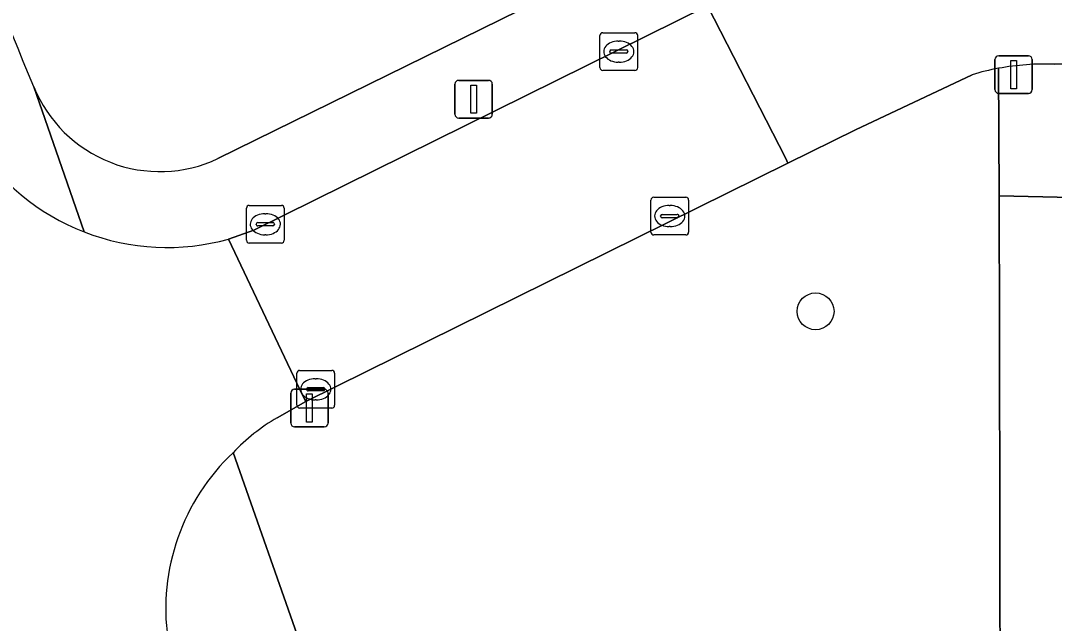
# Model space of a CAD drawing. Extents: x 160455 to 162082, y 388339 to 389736.
# Drawn here: x 160861.12 to 160888.53, y 388607.82 to 388623.81 of the extents above; entities that cross this region are included whole.
import ezdxf

# ---------------------------------------------------------------- set-up
doc = ezdxf.new("R2010")
doc.units = 0
for name, color, linetype in [('IMGEO_Afsluitpaal', 7, 'Continuous'), ('IMGEO_Boom', 7, 'Continuous'), ('IMGEO_Groenvoorziening', 7, 'Continuous'), ('IMGEO_Kolk', 7, 'Continuous'), ('IMGEO_Lichtmast', 7, 'Continuous'), ('IMGEO_Rijbaan_lokaal_open', 7, 'Continuous'), ('IMGEO_Voetpad_open', 7, 'Continuous')]:
    doc.layers.add(name, color=color, linetype=linetype)

msp = doc.modelspace()

# ---------------------------------------------------------------- linework, layer by layer
at = {"layer": 'IMGEO_Afsluitpaal'}
for p, q in [((160868.28, 388613.13), (160868.28, 388613.93)), ((160868.28, 388613.93), (160868.28, 388613.13)), ((160868.38, 388614.03), (160869.17, 388614.03)), ((160869.17, 388614.03), (160868.38, 388614.03)), ((160869.27, 388613.93), (160869.27, 388613.13)), ((160869.27, 388613.13), (160869.27, 388613.93)), ((160869.17, 388613.03), (160868.38, 388613.03)), ((160868.38, 388613.03), (160869.17, 388613.03))]:
    msp.add_line(p, q, dxfattribs=at)
msp.add_lwpolyline([(160868.7, 388613.905), (160868.85, 388613.905), (160868.85, 388613.155), (160868.7, 388613.155), (160868.7, 388613.905)], dxfattribs=at)
for centre, start, end in [((160868.38, 388613.93), 90, 180), ((160868.38, 388613.93), 90, 180), ((160869.17, 388613.93), 0, 90), ((160869.17, 388613.93), 360, 90), ((160868.38, 388613.13), 180, 270), ((160868.38, 388613.13), 180, 270), ((160869.17, 388613.13), 270, 0), ((160869.17, 388613.13), 270, 0)]:
    msp.add_arc(centre, 0.1, start, end, dxfattribs=at)
at = {"layer": 'IMGEO_Boom'}
msp.add_circle((160882.199, 388616.098), 0.489, dxfattribs=at)
at = {"layer": 'IMGEO_Groenvoorziening'}
for points in [[(160866.349, 388620.152), (160879.343, 388626.548)], [(160886.352, 388622.377), (160883.259, 388620.916), (160881.468, 388620.03), (160868.685, 388613.704), (160867.924, 388613.276)], [(160887.078, 388615.554), (160887.065, 388619.167), (160887.053, 388622.546)], [(160884.845, 388547.466), (160887.189, 388547.484), (160887.078, 388615.554)], [(160866.752, 388612.348), (160868.566, 388607.191), (160868.998, 388607.347)]]:
    msp.add_lwpolyline(points, dxfattribs=at)
for centre, radius, start, end in [((160507.25, 388476.006), 383.145, 22.40731, 25.89983), ((160888.252, 388616.033), 6.623, 100.4337, 106.6752), ((160864.809, 388623.412), 3.606, 202.0784, 295.2892), ((160870.622, 388608.664), 5.343, 120.3314, 136.4136)]:
    msp.add_arc(centre, radius, start, end, dxfattribs=at)
at = {"layer": 'IMGEO_Kolk'}
for p, q in [((160876.555, 388623.49), (160877.407, 388623.49)), ((160876.48, 388622.564), (160876.48, 388623.416)), ((160876.968, 388623.27), (160876.993, 388623.27)), ((160877.481, 388623.416), (160877.481, 388622.564)), ((160876.739, 388622.984), (160876.739, 388622.996)), ((160877.177, 388622.947), (160876.779, 388622.947)), ((160876.782, 388623.033), (160877.18, 388623.033)), ((160877.223, 388622.996), (160877.223, 388622.984)), ((160876.991, 388622.71), (160876.966, 388622.71)), ((160877.407, 388622.49), (160876.555, 388622.49)), ((160877.906, 388619.126), (160878.758, 388619.126)), ((160867.106, 388617.983), (160867.106, 388618.835)), ((160867.181, 388618.909), (160868.033, 388618.909)), ((160868.107, 388618.835), (160868.107, 388617.983)), ((160877.831, 388618.2), (160877.831, 388619.052)), ((160878.319, 388618.906), (160878.344, 388618.906)), ((160878.832, 388619.052), (160878.832, 388618.2)), ((160867.594, 388618.689), (160867.619, 388618.689)), ((160878.09, 388618.62), (160878.09, 388618.632)), ((160878.528, 388618.583), (160878.13, 388618.583)), ((160878.133, 388618.669), (160878.531, 388618.669)), ((160878.574, 388618.632), (160878.574, 388618.62)), ((160867.365, 388618.403), (160867.365, 388618.415)), ((160867.803, 388618.366), (160867.405, 388618.366)), ((160867.408, 388618.452), (160867.806, 388618.452)), ((160867.849, 388618.415), (160867.849, 388618.403)), ((160878.342, 388618.346), (160878.317, 388618.346)), ((160867.617, 388618.129), (160867.592, 388618.129)), ((160878.758, 388618.126), (160877.906, 388618.126)), ((160868.033, 388617.909), (160867.181, 388617.909)), ((160868.442, 388613.604), (160868.442, 388614.456)), ((160868.517, 388614.53), (160869.369, 388614.53)), ((160869.443, 388614.456), (160869.443, 388613.604)), ((160868.93, 388614.31), (160868.955, 388614.31)), ((160868.701, 388614.024), (160868.701, 388614.036)), ((160869.139, 388613.987), (160868.741, 388613.987)), ((160868.744, 388614.073), (160869.142, 388614.073)), ((160869.185, 388614.036), (160869.185, 388614.024)), ((160868.953, 388613.75), (160868.928, 388613.75)), ((160869.369, 388613.53), (160868.517, 388613.53))]:
    msp.add_line(p, q, dxfattribs=at)
for points in [[(160876.555, 388623.49), (160877.407, 388623.49)], [(160876.48, 388622.564), (160876.48, 388623.416)], [(160877.481, 388623.416), (160877.481, 388622.564)], [(160877.407, 388622.49), (160876.555, 388622.49)], [(160877.906, 388619.126), (160878.758, 388619.126)], [(160867.106, 388617.983), (160867.106, 388618.835)], [(160867.181, 388618.909), (160868.033, 388618.909)], [(160868.107, 388618.835), (160868.107, 388617.983)], [(160877.831, 388618.2), (160877.831, 388619.052)], [(160878.832, 388619.052), (160878.832, 388618.2)], [(160878.758, 388618.126), (160877.906, 388618.126)], [(160868.033, 388617.909), (160867.181, 388617.909)], [(160868.442, 388613.604), (160868.442, 388614.456)], [(160868.517, 388614.53), (160869.369, 388614.53)], [(160869.443, 388614.456), (160869.443, 388613.604)], [(160869.369, 388613.53), (160868.517, 388613.53)]]:
    msp.add_lwpolyline(points, dxfattribs=at)
for centre, radius, start, end in [((160876.557, 388623.414), 0.0765, 91.552, 178.448), ((160876.557, 388623.414), 0.0765, 91.552, 178.448), ((160877.405, 388623.414), 0.0765, 1.552, 88.448), ((160877.405, 388623.414), 0.0765, 1.552, 88.448), ((160876.779, 388622.993), 0.0403, 85.8775, 175.7526), ((160876.776, 388622.983), 0.0366, 178.938, 274.7102), ((160877.18, 388622.99), 0.043, 264.8664, 352.4533), ((160877.184, 388622.995), 0.0386, 1.7309, 96.639), ((160876.557, 388622.566), 0.0765, 181.552, 268.448), ((160876.557, 388622.566), 0.0765, 181.552, 268.448), ((160877.405, 388622.566), 0.0765, 271.552, 358.448), ((160877.405, 388622.566), 0.0765, 271.552, 358.448), ((160877.908, 388619.05), 0.0765, 91.552, 178.448), ((160877.908, 388619.05), 0.0765, 91.552, 178.448), ((160878.756, 388619.05), 0.0765, 1.552, 88.448), ((160878.756, 388619.05), 0.0765, 1.552, 88.448), ((160867.183, 388618.833), 0.0765, 91.552, 178.448), ((160867.183, 388618.833), 0.0765, 91.552, 178.448), ((160868.031, 388618.833), 0.0765, 1.552, 88.448), ((160868.031, 388618.833), 0.0765, 1.552, 88.448), ((160878.13, 388618.629), 0.0403, 85.8775, 175.7526), ((160878.127, 388618.619), 0.0366, 178.938, 274.7102), ((160878.531, 388618.626), 0.043, 264.8664, 352.4533), ((160878.535, 388618.631), 0.0386, 1.7309, 96.639), ((160867.405, 388618.412), 0.0403, 85.8775, 175.7526), ((160867.402, 388618.402), 0.0366, 178.938, 274.7102), ((160867.806, 388618.409), 0.043, 264.8664, 352.4533), ((160867.81, 388618.414), 0.0386, 1.7309, 96.639), ((160867.183, 388617.985), 0.0765, 181.552, 268.448), ((160867.183, 388617.985), 0.0765, 181.552, 268.448), ((160868.031, 388617.985), 0.0765, 271.552, 358.448), ((160868.031, 388617.985), 0.0765, 271.552, 358.448), ((160877.908, 388618.202), 0.0765, 181.552, 268.448), ((160877.908, 388618.202), 0.0765, 181.552, 268.448), ((160878.756, 388618.202), 0.0765, 271.552, 358.448), ((160878.756, 388618.202), 0.0765, 271.552, 358.448), ((160868.519, 388614.454), 0.0765, 91.552, 178.448), ((160868.519, 388614.454), 0.0765, 91.552, 178.448), ((160869.367, 388614.454), 0.0765, 1.552, 88.448), ((160869.367, 388614.454), 0.0765, 1.552, 88.448), ((160868.741, 388614.033), 0.0403, 85.8775, 175.7526), ((160868.738, 388614.023), 0.0366, 178.938, 274.7102), ((160869.142, 388614.03), 0.043, 264.8664, 352.4533), ((160869.146, 388614.035), 0.0386, 1.7309, 96.639), ((160868.519, 388613.606), 0.0765, 181.552, 268.448), ((160868.519, 388613.606), 0.0765, 181.552, 268.448), ((160869.367, 388613.606), 0.0765, 271.552, 358.448), ((160869.367, 388613.606), 0.0765, 271.552, 358.448)]:
    msp.add_arc(centre, radius, start, end, dxfattribs=at)
for centre, major_axis, ratio, start_param, end_param in [((160876.967, 388622.99), (-0.387, 0.002), 0.722429, 4.712389, 7.853982), ((160876.992, 388622.99), (-0.39, 0.002), 0.717154, 1.570796, 4.712389), ((160878.318, 388618.626), (-0.387, 0.002), 0.722429, 4.712389, 7.853982), ((160878.343, 388618.626), (-0.39, 0.002), 0.717154, 1.570796, 4.712389), ((160867.593, 388618.409), (-0.387, 0.002), 0.722429, 4.712389, 7.853982), ((160867.618, 388618.409), (-0.39, 0.002), 0.717154, 1.570796, 4.712389), ((160868.929, 388614.03), (-0.387, 0.002), 0.722429, 4.712389, 7.853982), ((160868.954, 388614.03), (-0.39, 0.002), 0.717154, 1.570796, 4.712389)]:
    msp.add_ellipse(centre, major_axis=major_axis, ratio=ratio, start_param=start_param, end_param=end_param, dxfattribs=at)
at = {"layer": 'IMGEO_Lichtmast'}
for p, q in [((160886.956, 388621.981), (160886.956, 388622.781)), ((160886.956, 388622.781), (160886.956, 388621.981)), ((160887.056, 388622.881), (160887.846, 388622.881)), ((160887.846, 388622.881), (160887.056, 388622.881)), ((160887.946, 388622.781), (160887.946, 388621.981)), ((160887.946, 388621.981), (160887.946, 388622.781)), ((160872.636, 388621.327), (160872.636, 388622.127)), ((160872.636, 388622.127), (160872.636, 388621.327)), ((160872.736, 388622.227), (160873.526, 388622.227)), ((160873.526, 388622.227), (160872.736, 388622.227)), ((160873.626, 388622.127), (160873.626, 388621.327)), ((160873.626, 388621.327), (160873.626, 388622.127)), ((160887.846, 388621.881), (160887.056, 388621.881)), ((160887.056, 388621.881), (160887.846, 388621.881)), ((160873.526, 388621.227), (160872.736, 388621.227)), ((160872.736, 388621.227), (160873.526, 388621.227))]:
    msp.add_line(p, q, dxfattribs=at)
for points in [[(160887.376, 388622.756), (160887.526, 388622.756), (160887.526, 388622.006), (160887.376, 388622.006), (160887.376, 388622.756)], [(160873.056, 388622.102), (160873.206, 388622.102), (160873.206, 388621.352), (160873.056, 388621.352), (160873.056, 388622.102)]]:
    msp.add_lwpolyline(points, dxfattribs=at)
for centre, start, end in [((160887.056, 388622.781), 90, 180), ((160887.056, 388622.781), 90, 180), ((160887.846, 388622.781), 0, 90), ((160887.846, 388622.781), 360, 90), ((160872.736, 388622.127), 90, 180), ((160872.736, 388622.127), 90, 180), ((160873.526, 388622.127), 0, 90), ((160873.526, 388622.127), 360, 90), ((160887.056, 388621.981), 180, 270), ((160887.056, 388621.981), 180, 270), ((160887.846, 388621.981), 270, 0), ((160887.846, 388621.981), 270, 0), ((160872.736, 388621.327), 180, 270), ((160872.736, 388621.327), 180, 270), ((160873.526, 388621.327), 270, 0), ((160873.526, 388621.327), 270, 0)]:
    msp.add_arc(centre, 0.1, start, end, dxfattribs=at)
at = {"layer": 'IMGEO_Rijbaan_lokaal_open'}
for points in [[(160888.531, 388622.655), (160894.662, 388622.666), (160894.661, 388627.437)], [(160879.879, 388624.47), (160879.337, 388624.202), (160881.408, 388620.152), (160881.468, 388620.03), (160883.259, 388620.916), (160886.352, 388622.377)], [(160867.924, 388613.276), (160868.685, 388613.704), (160868.609, 388613.839), (160866.632, 388618.016)]]:
    msp.add_lwpolyline(points, dxfattribs=at)
msp.add_lwpolyline([(160881.468, 388620.03), (160881.408, 388620.152), (160879.337, 388624.202), (160867.306, 388618.248), (160866.632, 388618.016), (160868.609, 388613.839), (160868.685, 388613.704)], close=True, dxfattribs=at)
for centre, radius, start, end in [((160888.288, 388615.879), 6.781, 87.9439, 100.4918), ((160888.252, 388616.033), 6.623, 100.4337, 106.6752), ((160865.002, 388623.868), 6.075, 212.0267, 248.7948), ((160865.001, 388623.86), 6.068, 248.7821, 285.5931), ((160870.622, 388608.664), 5.343, 120.3314, 136.4136), ((160870.67, 388608.202), 5.704, 133.3791, 187.9207)]:
    msp.add_arc(centre, radius, start, end, dxfattribs=at)
at = {"layer": 'IMGEO_Voetpad_open'}
for points in [[(160879.343, 388626.548), (160866.349, 388620.152)], [(160866.632, 388618.016), (160867.306, 388618.248), (160879.337, 388624.202)], [(160894.665, 388620.969), (160894.665, 388621.166), (160894.662, 388622.666), (160888.531, 388622.655)], [(160887.053, 388622.546), (160887.065, 388619.167), (160892.082, 388619.048), (160894.635, 388619.052), (160942.507, 388619.163), (160944.128, 388621.507)], [(160862.805, 388618.204), (160861.467, 388622.057)], [(160861.467, 388622.057), (160862.805, 388618.204)], [(160892.082, 388619.048), (160887.065, 388619.167), (160887.078, 388615.554), (160887.189, 388547.484), (160890.205, 388547.5), (160890.136, 388590.2)], [(160868.998, 388607.347), (160868.566, 388607.191), (160866.752, 388612.348)]]:
    msp.add_lwpolyline(points, dxfattribs=at)
for centre, radius, start, end in [((160507.25, 388476.006), 383.145, 22.40731, 25.89983), ((160888.288, 388615.879), 6.781, 87.9439, 100.4918), ((160864.809, 388623.412), 3.606, 202.0784, 295.2892), ((160865.002, 388623.868), 6.075, 212.0267, 248.7948), ((160865.001, 388623.86), 6.068, 248.7821, 285.5931), ((160870.67, 388608.202), 5.704, 133.3791, 187.9207)]:
    msp.add_arc(centre, radius, start, end, dxfattribs=at)

doc.saveas('drawing.dxf')
